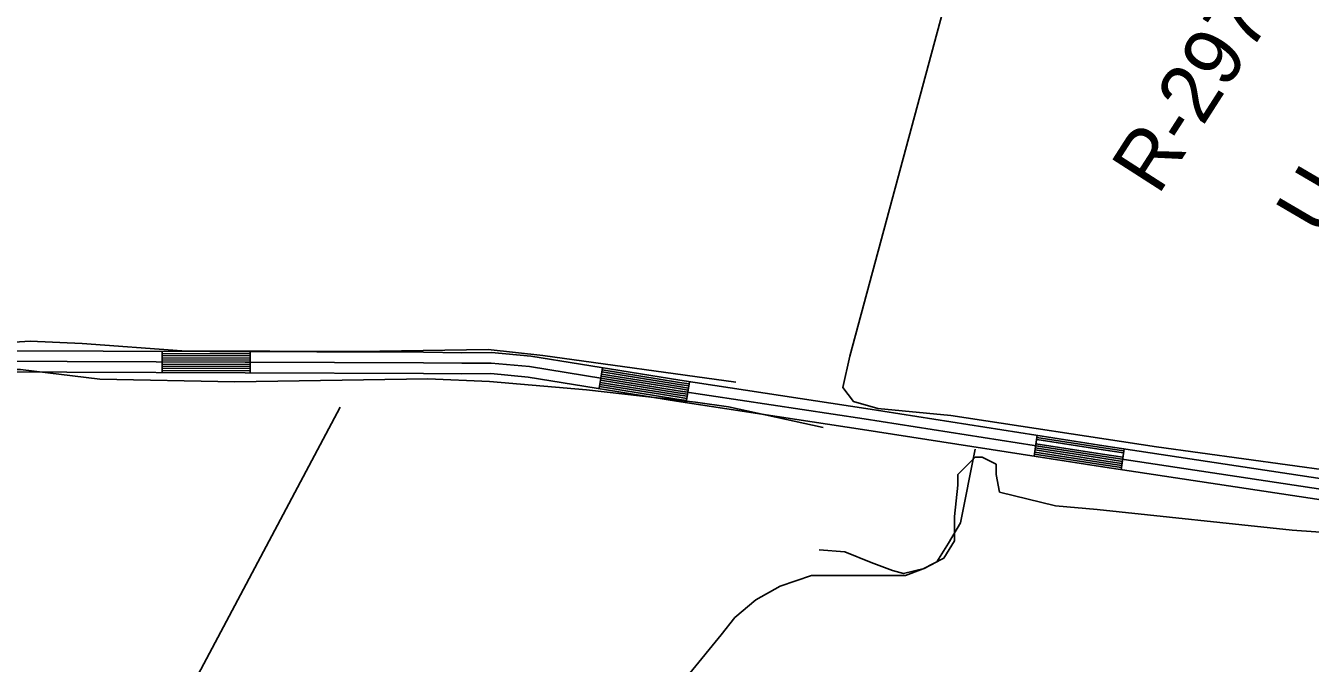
# Model space of a CAD drawing. Extents: x 3161615 to 3199515, y 867541 to 892976.
# Drawn here: x 3181905 to 3183730, y 876681 to 877587 of the extents above; entities that cross this region are included whole.
import ezdxf

# ---------------------------------------------------------------- set-up
doc = ezdxf.new("R2010")
doc.units = 0
for name, color, linetype in [('V-RIVR-RANG-IDEN', 7, 'Continuous'), ('V-ROAD-CNTR', 7, 'Continuous'), ('V-SITE-VEGE', 7, 'Continuous'), ('V-TOPO-SHOR', 7, 'Continuous')]:
    doc.layers.add(name, color=color, linetype=linetype)

msp = doc.modelspace()

# ---------------------------------------------------------------- linework, layer by layer
at = {"layer": 'V-ROAD-CNTR'}
for p, q in [((3182099, 877093.7), (3182099.1, 877123.7)), ((3182224, 877093.3), (3182224.1, 877123.3)), ((3182720.1, 877070.8), (3182724.9, 877100.5)), ((3182843.7, 877051), (3182848.2, 877080.6)), ((3183337.8, 876974.8), (3183342.4, 877004.5)), ((3183461.4, 876955.6), (3183465.8, 876985.3))]:
    msp.add_line(p, q, dxfattribs=at)
for points in [[(3185349.2, 876703.1), (3185241.1, 876720.1), (3184355.3, 876851), (3183436.7, 876989.7), (3183098.8, 877042.5), (3182834.6, 877082.7), (3182622.7, 877117), (3182567.2, 877122.2), (3182524.7, 877121.8), (3182470.4, 877122.4), (3181711.3, 877125.1), (3181651.7, 877130.2)], [(3187217.2, 876379.5), (3186063.7, 876575.2), (3185238.8, 876705.3), (3184353.1, 876836.2), (3183434.5, 876974.9), (3183096.5, 877027.7), (3182832.3, 877067.9), (3182620.8, 877102.1), (3182566.6, 877107.2), (3182524.7, 877106.8), (3182470.3, 877107.4), (3181710.6, 877110.1), (3181684.7, 877112.3), (3181660.7, 877115)], [(3182224.1, 877120.3), (3182099.1, 877120.7)], [(3182224.1, 877117.3), (3182099.1, 877117.7)], [(3182224.1, 877114.3), (3182099.1, 877114.7)], [(3182224.1, 877111.3), (3182099.1, 877111.7)], [(3185360.9, 876670.9), (3185236.6, 876690.5), (3184350.8, 876821.3), (3183432.2, 876960.1), (3183094.2, 877012.9), (3182830, 877053.1), (3182619, 877087.2), (3182566, 877092.1), (3182524.6, 877091.8), (3182470.2, 877092.4), (3181709.9, 877095.1), (3181683.2, 877097.4), (3181638.4, 877102.4)], [(3182224, 877102.3), (3182099, 877102.7)], [(3182224, 877099.3), (3182099, 877099.7)], [(3182224, 877096.3), (3182099, 877096.7)], [(3182224.1, 877108.3), (3182099.1, 877108.7)], [(3182224.1, 877105.3), (3182099.1, 877105.7)], [(3182847.3, 877074.7), (3182833.7, 877076.8), (3182723.9, 877094.5)], [(3182847.7, 877077.7), (3182834.1, 877079.7), (3182724.4, 877097.5)], [(3182844.1, 877053.9), (3182830.4, 877056), (3182720.6, 877073.8)], [(3182844.6, 877056.9), (3182830.9, 877059), (3182721.1, 877076.8)], [(3182845, 877059.9), (3182831.3, 877062), (3182721.5, 877079.7)], [(3182845.5, 877062.8), (3182831.8, 877064.9), (3182722, 877082.7)], [(3182845.9, 877065.8), (3182832.3, 877067.9), (3182722.5, 877085.6)], [(3182846.4, 877068.8), (3182832.7, 877070.8), (3182723, 877088.6)], [(3182846.8, 877071.7), (3182833.2, 877073.8), (3182723.5, 877091.6)], [(3183465.4, 876982.3), (3183436.3, 876986.7), (3183341.9, 877001.5)], [(3183462.7, 876964.5), (3183433.6, 876968.9), (3183339.2, 876983.7)], [(3183463.2, 876967.5), (3183434, 876971.9), (3183339.6, 876986.7)], [(3183463.6, 876970.5), (3183434.5, 876974.9), (3183340.1, 876989.6)], [(3183464, 876973.4), (3183434.9, 876977.8), (3183340.5, 876992.6)], [(3183464.9, 876979.4), (3183435.8, 876983.8), (3183341.5, 876998.5)], [(3183461.8, 876958.6), (3183432.6, 876963), (3183338.2, 876977.8)], [(3183462.3, 876961.6), (3183433.1, 876966), (3183338.7, 876980.7)]]:
    msp.add_lwpolyline(points, dxfattribs=at)
msp.add_spline([(3181142.9, 878745.8), (3181227.8, 878744.4), (3181287.2, 878734.5), (3181333.6, 878705.1), (3181384.3, 878697.1), (3181461, 878704.2), (3181526.8, 878723.9), (3181588.6, 878750.2), (3181691.6, 878808), (3181778.8, 878848.8), (3181891.1, 878885.3), (3181969.5, 878895), (3182042.6, 878893.6), (3182129.5, 878862.2), (3182187.3, 878804.8), (3182219.9, 878725.3), (3182228.6, 878665.3), (3182190.5, 878564.7), (3182134.6, 878480), (3182037.4, 878289.3), (3181973.4, 878091.5), (3181909.3, 877890.6), (3181841, 877673.2), (3181776.7, 877483.3), (3181717.1, 877305.8), (3181625.4, 877110.4), (3181564.3, 876946.2), (3181516.6, 876794.5), (3181466.3, 876661.7), (3181419.4, 876520.9), (3181351.7, 876343.8), (3181283.7, 876183.7), (3181207.7, 876034.9), (3181135.3, 875907.4), (3181063.8, 875793.7), (3180985.2, 875585.5), (3180930.6, 875426.9), (3180871.9, 875270.8), (3180807.9, 875086.5), (3180804, 874968.2), (3180830.5, 874831.4), (3180789.6, 874606.7), (3180731.2, 874459.8), (3180620.4, 874345.6), (3180437.1, 874039.4), (3180337.9, 873789.7), (3180301.3, 873695.1)], degree=3, dxfattribs=at)
at = {"layer": 'V-SITE-VEGE'}
for p, q in [((3183254.3, 876973.4), (3183229.5, 876948.7)), ((3183264.2, 876973.4), (3183254.3, 876973.4)), ((3183284, 876963.5), (3183264.2, 876973.4)), ((3183229.5, 876948.7), (3183229.5, 876933.8)), ((3183284, 876948.7), (3183284, 876963.5)), ((3183288.9, 876923.9), (3183284, 876948.7)), ((3183229.5, 876933.8), (3183224.6, 876889.3)), ((3183368.1, 876904.1), (3183288.9, 876923.9)), ((3183427.4, 876899.2), (3183368.1, 876904.1)), ((3183704.5, 876869.5), (3183427.4, 876899.2)), ((3183224.6, 876889.3), (3183224.6, 876854.6)), ((3183848, 876859.6), (3183704.5, 876869.5)), ((3183224.6, 876854.6), (3183209.8, 876829.9)), ((3183209.8, 876829.9), (3183180.1, 876815)), ((3183021.8, 876805.1), (3182977.2, 876790.3)), ((3183155.3, 876805.1), (3183021.8, 876805.1)), ((3183180.1, 876815), (3183155.3, 876805.1)), ((3182977.2, 876790.3), (3182942.6, 876770.5)), ((3182942.6, 876770.5), (3182912.9, 876745.8)), ((3182912.9, 876745.8), (3182893.1, 876721)), ((3182893.1, 876721), (3182848.6, 876666.6))]:
    msp.add_line(p, q, dxfattribs=at)
msp.add_lwpolyline([(3184194.3, 876894.2), (3183511.5, 876988.3), (3183219.7, 877032.8), (3183115.8, 877042.7), (3183081.1, 877052.6), (3183066.3, 877072.4), (3183076.2, 877117), (3183348.3, 878126.8), (3183373, 878166.4), (3183397.8, 878176.3), (3183422.5, 878176.3), (3183467, 878171.3), (3183501.7, 878166.4), (3183531.3, 878176.3), (3183556.1, 878206), (3183575.9, 878230.7), (3183595.7, 878240.6), (3183645.1, 878240.6), (3183704.5, 878220.8), (3184011.2, 878146.6)], dxfattribs=at)
at = {"layer": 'V-TOPO-SHOR'}
for points in [[(3181777, 877126.9), (3181857.8, 877135.1), (3181911.6, 877138.3), (3181985.6, 877134.8), (3182126.9, 877124.3), (3182377.5, 877123.6), (3182562.5, 877126.4), (3182639.8, 877117.8), (3182913.9, 877080.1)], [(3181766.8, 877088.3), (3181829.1, 877098.2), (3181898, 877098), (3182010.7, 877084.2), (3182202.4, 877080.3), (3182476.6, 877084.6), (3182564.1, 877081), (3182701.9, 877068.9), (3182856.6, 877051.6), (3182903.7, 877044.8), (3183038.2, 877015.8)], [(3182352, 877044.6), (3182154.2, 876671.8), (3181932.8, 876278.8), (3181900.8, 876258.7), (3181645.2, 876303.1), (3181581.4, 876326.8), (3181379.7, 876386.3), (3181328.8, 876228.3), (3181317, 876198.1), (3181278, 876102.3), (3181244.2, 876028.4), (3181188.4, 875936), (3181115.8, 875835.3)], [(3183254.3, 876984.6), (3183233.1, 876880.3), (3183216.3, 876851.1), (3183199.6, 876824.8), (3183181.5, 876815.1), (3183152.2, 876808.2), (3183136.9, 876812.4), (3183106.4, 876823.6), (3183068.8, 876839), (3183032.7, 876841.9)]]:
    msp.add_lwpolyline(points, dxfattribs=at)

# ---------------------------------------------------------------- texts
at = {"layer": 'V-RIVR-RANG-IDEN'}
for s, rotation, p in [('R-297.0', 57.2985, (3183514, 877344)), ('U-150', 59.6551, (3183749.3, 877283.4))]:
    msp.add_text(s, height=83, rotation=rotation, dxfattribs=at).set_placement(p)

doc.saveas('drawing.dxf')
